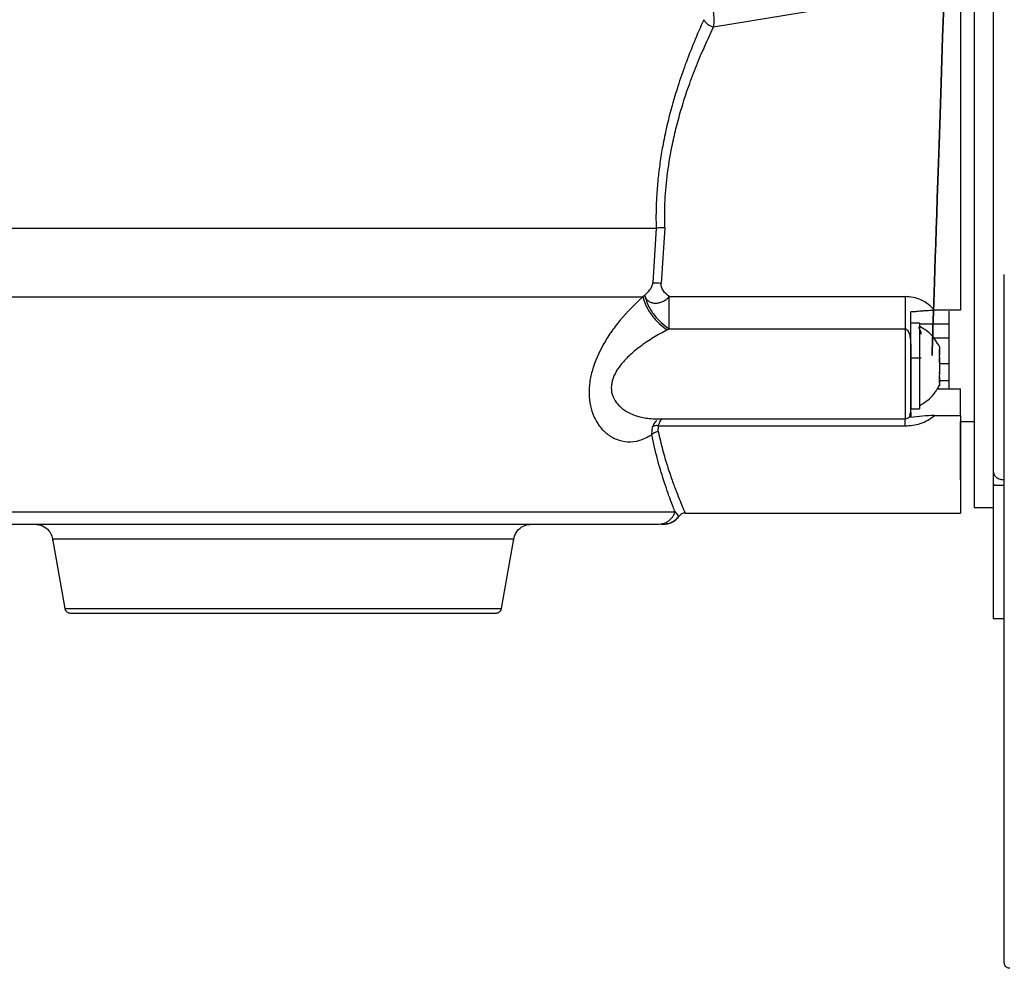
# Model space of a CAD drawing. Header units: inches. Extents: x 170 to 312, y 215 to 248.
# Tile 398 of 529: x 250.317 to 250.535, y 243.157 to 243.367. Entities that reach past the tile are written whole.
import ezdxf

# ---------------------------------------------------------------- set-up
doc = ezdxf.new("R2010")
doc.units = ezdxf.units.IN
doc.header["$LTSCALE"] = 0.25
doc.header["$MEASUREMENT"] = 0
doc.layers.add('MOTOR LH', color=7, linetype='Continuous')

msp = doc.modelspace()

# ---------------------------------------------------------------- linework, layer by layer
at = {"layer": 'MOTOR LH'}
for p, q in [((250.5280374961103, 243.3867743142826), (250.5280394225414, 243.2588215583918)), ((250.4702648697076, 243.3653384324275), (250.5100577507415, 243.3719097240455)), ((250.4575333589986, 243.3207478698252), (250.4568177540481, 243.3086035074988)), ((250.459454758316, 243.3208223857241), (250.4586911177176, 243.3085382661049)), ((250.4549983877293, 243.305848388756), (250.4546017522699, 243.3055403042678)), ((250.4604510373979, 243.3055715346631), (250.5127089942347, 243.3055723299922)), ((250.5250121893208, 243.3025528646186), (250.5192373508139, 243.3025527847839)), ((250.5223793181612, 243.3023632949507), (250.5223795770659, 243.2851670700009)), ((250.4600125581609, 243.2982011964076), (250.460451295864, 243.2984232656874)), ((250.460451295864, 243.2984232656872), (250.5127091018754, 243.2984240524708)), ((250.5127091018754, 243.2984240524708), (250.5127094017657, 243.278505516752)), ((250.5159079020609, 243.2996669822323), (250.5139393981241, 243.2996669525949)), ((250.5159079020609, 243.2996669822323), (250.5159081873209, 243.280720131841)), ((250.5223793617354, 243.2994691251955), (250.515907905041, 243.2994690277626)), ((250.5223794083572, 243.2963725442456), (250.518935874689, 243.2963724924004)), ((250.5159079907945, 243.2937732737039), (250.5159850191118, 243.2937732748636)), ((250.5203371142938, 243.2944614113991), (250.5203371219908, 243.2939501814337)), ((250.5203371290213, 243.2934832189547), (250.5203371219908, 243.2939501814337)), ((250.5139394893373, 243.2936085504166), (250.5139396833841, 243.2807201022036)), ((250.5139395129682, 243.2920398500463), (250.516227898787, 243.2920398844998)), ((250.5139396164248, 243.2851682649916), (250.5139395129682, 243.2920398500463)), ((250.5202883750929, 243.2925934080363), (250.5203371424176, 243.2925934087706)), ((250.5203371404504, 243.292724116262), (250.5203371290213, 243.2934832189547)), ((250.5203371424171, 243.2925934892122), (250.5203371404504, 243.292724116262)), ((250.5203371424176, 243.2925934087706), (250.5203371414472, 243.292657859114)), ((250.5203371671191, 243.2909527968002), (250.520337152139, 243.291947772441)), ((250.5223794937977, 243.2906976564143), (250.5203371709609, 243.2906976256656)), ((250.5203372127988, 243.2879187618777), (250.5202740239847, 243.2879187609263)), ((250.5203372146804, 243.2877937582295), (250.5202916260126, 243.2877937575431)), ((250.5203372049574, 243.2884395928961), (250.5203371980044, 243.2889014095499)), ((250.5203372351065, 243.2864370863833), (250.5203372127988, 243.2879187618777)), ((250.5203372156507, 243.2877293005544), (250.5203372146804, 243.2877937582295)), ((250.5198252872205, 243.285167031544), (250.5250124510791, 243.2851671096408)), ((250.5203372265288, 243.2870067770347), (250.5223795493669, 243.2870068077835)), ((250.5203372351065, 243.2864370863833), (250.5203372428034, 243.2859258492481)), ((250.5250125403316, 243.2792389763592), (250.5250124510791, 243.2851671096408)), ((250.5139396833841, 243.2807201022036), (250.5159081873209, 243.280720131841)), ((250.4574167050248, 243.2785046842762), (250.5127094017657, 243.278505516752)), ((250.5137828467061, 243.2794753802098), (250.5138523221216, 243.2796876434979)), ((250.5138523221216, 243.2796876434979), (250.5139396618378, 243.2799544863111)), ((250.5139397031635, 243.2794064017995), (250.5139397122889, 243.2788003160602)), ((250.5192378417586, 243.2792388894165), (250.5250125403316, 243.2792389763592)), ((250.5250125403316, 243.2792389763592), (250.5250128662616, 243.2575911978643)), ((250.4565708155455, 243.2749739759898), (250.4567704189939, 243.2767160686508)), ((250.4580019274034, 243.2756861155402), (250.4580776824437, 243.2769435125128)), ((250.4580776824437, 243.2769435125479), (250.5127094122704, 243.2769443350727)), ((250.5250125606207, 243.2778913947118), (250.5280391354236, 243.2778914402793)), ((250.5250127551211, 243.2649730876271), (250.52501256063, 243.2778913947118)), ((250.5322223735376, 243.2667860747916), (250.5324094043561, 243.2660993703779)), ((250.5322224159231, 243.263967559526), (250.5322228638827, 243.2342142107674)), ((250.5327489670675, 243.2637417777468), (250.5322224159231, 243.263967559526)), ((250.5346830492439, 243.2637418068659), (250.5322224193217, 243.2637417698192)), ((250.5280394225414, 243.2588215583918), (250.5322224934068, 243.2588216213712)), ((250.4617579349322, 243.2578498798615), (250.462459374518, 243.2569713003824)), ((250.462459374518, 243.2569713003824), (250.4625630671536, 243.2568414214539)), ((250.4639840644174, 243.2575902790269), (250.5250128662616, 243.2575911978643)), ((250.4580590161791, 243.2551293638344), (250.4586243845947, 243.2552176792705)), ((250.4585640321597, 243.2551294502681), (250.4590477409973, 243.2551295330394)), ((250.4586258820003, 243.255173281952), (250.4592985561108, 243.2551289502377)), ((250.4592182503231, 243.255166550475), (250.4599342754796, 243.2551935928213)), ((250.4593153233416, 243.2551295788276), (250.4592338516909, 243.2551295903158)), ((250.3238149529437, 243.2518741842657), (250.3265332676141, 243.2364592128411)), ((250.423296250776, 243.2364606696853), (250.4260141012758, 243.2518757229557)), ((250.5322228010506, 243.2383885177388), (250.5322228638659, 243.2342164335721)), ((250.5322228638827, 243.2342142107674), (250.5346834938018, 243.2342142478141))]:
    msp.add_line(p, q, dxfattribs=at)
at = {"layer": 'MOTOR LH', "flags": 128}
for points in [[(250.2846021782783, 243.3207454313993), (250.2900089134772, 243.3207453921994), (250.2961239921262, 243.3207453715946), (250.3028963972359, 243.320745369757), (250.3102696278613, 243.3207453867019), (250.3181821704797, 243.3207454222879), (250.3265680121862, 243.3207454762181), (250.3353571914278, 243.3207455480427), (250.3444763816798, 243.3207456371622), (250.3538495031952, 243.3207457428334), (250.3633983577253, 243.3207458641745), (250.3730432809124, 243.3207460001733), (250.3827038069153, 243.3207461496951), (250.3922993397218, 243.3207463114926), (250.4017498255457, 243.3207464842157), (250.4109764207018, 243.3207466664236), (250.4199021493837, 243.3207468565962), (250.4284525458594, 243.3207470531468), (250.4365562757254, 243.3207472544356), (250.4441457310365, 243.3207474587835), (250.4511575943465, 243.3207476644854), (250.4575333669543, 243.3207478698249)], [(250.2845636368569, 243.305537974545), (250.2895952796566, 243.3055379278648), (250.2953567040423, 243.3055378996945), (250.3017986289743, 243.3055378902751), (250.3088659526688, 243.3055378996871), (250.3164982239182, 243.3055379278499), (250.3246301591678, 243.3055379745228), (250.3331922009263, 243.3055380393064), (250.3421111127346, 243.3055381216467), (250.3513106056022, 243.3055382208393), (250.3607119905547, 243.3055383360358), (250.3702348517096, 243.3055384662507), (250.3797977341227, 243.3055386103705), (250.3893188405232, 243.3055387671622), (250.3987167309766, 243.3055389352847), (250.4079110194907, 243.3055391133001), (250.4168230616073, 243.3055392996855), (250.4253766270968, 243.3055394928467), (250.4334985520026, 243.3055396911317), (250.4411193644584, 243.3055398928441), (250.4481738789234, 243.3055400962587), (250.4546017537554, 243.3055402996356)], [(250.3134408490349, 243.2578468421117), (250.319989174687, 243.2578468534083), (250.3270812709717, 243.2578468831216), (250.3346469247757, 243.2578469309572), (250.3426112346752, 243.2578469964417), (250.3508953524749, 243.2578470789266), (250.3594172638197, 243.2578471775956), (250.3680926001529, 243.2578472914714), (250.3768354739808, 243.2578474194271), (250.385559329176, 243.2578475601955), (250.3941777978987, 243.2578477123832), (250.4026055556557, 243.2578478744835), (250.4107591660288, 243.2578480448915), (250.4185579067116, 243.2578482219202), (250.4259245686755, 243.2578484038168), (250.4327862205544, 243.2578485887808), (250.4390749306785, 243.2578487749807), (250.4447284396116, 243.2578489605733), (250.449690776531, 243.2578491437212), (250.4539128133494, 243.2578493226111), (250.4573527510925, 243.2578494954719), (250.459976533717, 243.2578496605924), (250.4617581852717, 243.2578498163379)], [(250.3238149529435, 243.2518741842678), (250.3242521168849, 243.25187409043), (250.3255561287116, 243.2518740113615), (250.3277046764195, 243.2518739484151), (250.3306609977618, 243.251873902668), (250.3343745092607, 243.2518738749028), (250.3387816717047, 243.2518738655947), (250.3438070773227, 243.2518738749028), (250.3493647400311, 243.251873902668), (250.3553595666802, 243.2518739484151), (250.3616889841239, 243.2518740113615), (250.3682446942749, 243.25187409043), (250.3749145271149, 243.2518741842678), (250.3815843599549, 243.2518742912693), (250.3881400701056, 243.2518744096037), (250.3944694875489, 243.2518745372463), (250.4004643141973, 243.251874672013), (250.406021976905, 243.2518748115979), (250.4110473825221, 243.2518749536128), (250.4154545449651, 243.2518750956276), (250.4191680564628, 243.2518752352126), (250.4221243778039, 243.2518753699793), (250.4242729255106, 243.2518754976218), (250.4255769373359, 243.2518756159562), (250.4260140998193, 243.251875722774)], [(250.3265332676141, 243.2364592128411), (250.3265446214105, 243.2364591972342), (250.327115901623, 243.2364591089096), (250.3285401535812, 243.2364590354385), (250.3307919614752, 243.2364589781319), (250.3338311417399, 243.2364589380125), (250.3376034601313, 243.2364589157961), (250.3420415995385, 243.2364589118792), (250.3470663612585, 243.2364589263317), (250.3525880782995, 243.2364589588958), (250.3585082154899, 243.2364590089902), (250.3647211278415, 243.2364590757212), (250.3711159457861, 243.2364591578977), (250.377578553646, 243.2364592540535), (250.3839936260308, 243.2364593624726), (250.3902466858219, 243.2364594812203), (250.3962261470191, 243.2364596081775), (250.4018253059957, 243.2364597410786), (250.4069442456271, 243.236459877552), (250.4114916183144, 243.2364600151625), (250.4153862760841, 243.2364601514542), (250.4185587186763, 243.2364602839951), (250.4209523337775, 243.2364604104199), (250.4225244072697, 243.2364605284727), (250.4232468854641, 243.2364606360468), (250.423296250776, 243.2364606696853)]]:
    msp.add_lwpolyline(points, dxfattribs=at)
at = {"layer": 'MOTOR LH'}
for points, knots in [([(250.5219730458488, 243.3916185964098), (250.5220189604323, 243.3929945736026), (250.5221108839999, 243.3957493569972), (250.5223302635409, 243.3989649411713), (250.5225044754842, 243.4010588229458), (250.5225728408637, 243.4017773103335), (250.5225044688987, 243.4010588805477), (250.522330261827, 243.3989651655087), (250.5221108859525, 243.395749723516), (250.5220189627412, 243.3929950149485), (250.5219730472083, 243.3916190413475), (250.5175640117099, 243.259491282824), (250.5175640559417, 243.2594891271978), (250.5219730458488, 243.3916185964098)], [0, 0, 0, 0, 0.1249662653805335, 0.2501894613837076, 0.3752423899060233, 0.5000060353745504, 0.6247621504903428, 0.7498140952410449, 0.8750324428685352, 1, 1, 1, 1.000000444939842, 1.000000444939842, 1.000000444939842, 1.000000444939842]), ([(250.4702103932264, 243.3687128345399), (250.470254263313, 243.3681459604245), (250.4703500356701, 243.366908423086), (250.4702948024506, 243.3658903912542), (250.4702648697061, 243.3653386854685)], [0, 0, 0, 0, 0.4580662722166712, 1, 1, 1, 1]), ([(250.4680977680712, 243.3669438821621), (250.4673737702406, 243.3653045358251), (250.4659769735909, 243.3621417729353), (250.4640382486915, 243.3571588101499), (250.4624157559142, 243.3524622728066), (250.4610757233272, 243.3480124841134), (250.4599773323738, 243.3437540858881), (250.4591050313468, 243.33964624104), (250.458442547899, 243.335717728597), (250.4579679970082, 243.3319877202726), (250.4576547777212, 243.3282480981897), (250.4574911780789, 243.3244981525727), (250.4575193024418, 243.3219981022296), (250.4575333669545, 243.320747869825)], [0, 0, 0, 0, 0.1293986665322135, 0.2496466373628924, 0.3605675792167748, 0.4526593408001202, 0.5429275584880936, 0.6318433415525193, 0.7068015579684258, 0.7807577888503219, 0.8540464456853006, 0.9270111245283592, 1, 1, 1, 1]), ([(250.4680977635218, 243.3669438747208), (250.4681976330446, 243.366775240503), (250.4684020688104, 243.3664300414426), (250.4689319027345, 243.3659564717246), (250.4695712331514, 243.3655640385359), (250.4700372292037, 243.3654126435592), (250.4702648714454, 243.3653386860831)], [0, 0, 0, 0, 0.2442596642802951, 0.5000065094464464, 0.7557497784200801, 0.9999999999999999, 0.9999999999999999, 0.9999999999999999, 0.9999999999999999]), ([(250.459454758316, 243.320822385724), (250.4594455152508, 243.322616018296), (250.4594259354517, 243.3264155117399), (250.4599457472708, 243.332460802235), (250.460830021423, 243.3379944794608), (250.4619308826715, 243.3428759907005), (250.4630480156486, 243.3469855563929), (250.4644171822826, 243.3512889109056), (250.4660344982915, 243.3557016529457), (250.468012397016, 243.3605213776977), (250.4694565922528, 243.3636098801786), (250.4702648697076, 243.3653384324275)], [0, 0, 0, 0, 0.1079092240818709, 0.2285866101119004, 0.3660932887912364, 0.4509239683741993, 0.5412881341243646, 0.63729732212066, 0.74538338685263, 0.8574978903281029, 1, 1, 1, 1]), ([(250.4594547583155, 243.3208223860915), (250.4592732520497, 243.3208176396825), (250.4589055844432, 243.3208080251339), (250.4583807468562, 243.3207895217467), (250.4579036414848, 243.3207691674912), (250.4576557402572, 243.3207549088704), (250.4575333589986, 243.3207478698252)], [0, 0, 0, 0, 0.2468347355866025, 0.5000000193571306, 0.7531652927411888, 1, 1, 1, 1]), ([(250.5346823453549, 243.1579358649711), (250.5346823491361, 243.1581869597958), (250.5346823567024, 243.1586894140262), (250.5346824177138, 243.1627416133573), (250.5346825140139, 243.1691376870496), (250.5346826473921, 243.1779964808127), (250.5346828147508, 243.1891122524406), (250.5346830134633, 243.2023105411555), (250.5346832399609, 243.2173543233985), (250.534683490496, 243.2339946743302), (250.5346837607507, 243.251944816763), (250.5346840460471, 243.2708940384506), (250.5346843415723, 243.2905226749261), (250.534684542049, 243.3038382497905), (250.5346846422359, 243.310492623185)], [0, 0, 0, 0, 0.08330560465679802, 0.1666989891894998, 0.2500000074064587, 0.3333056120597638, 0.416698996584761, 0.5000000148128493, 0.5833056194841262, 0.6666990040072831, 0.7500000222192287, 0.8333056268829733, 0.9166955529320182, 1, 1, 1, 1]), ([(250.4549984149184, 243.3058483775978), (250.4553987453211, 243.3062083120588), (250.4560012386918, 243.3067500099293), (250.4565369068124, 243.3076590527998), (250.4567433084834, 243.3082096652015), (250.4567932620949, 243.3084738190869), (250.4568177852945, 243.3086034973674)], [0, 0, 0, 0, 0.5139193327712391, 0.7734436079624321, 0.8887790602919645, 1, 1, 1, 1]), ([(250.4568177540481, 243.3086035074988), (250.4569385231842, 243.3086151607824), (250.4571831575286, 243.3086387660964), (250.4576482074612, 243.3086353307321), (250.4581581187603, 243.3086048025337), (250.4585148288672, 243.3085602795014), (250.4586911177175, 243.30853827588)], [0, 0, 0, 0, 0.2465683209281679, 0.4994577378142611, 0.7526282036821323, 1, 1, 1, 1]), ([(250.460451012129, 243.3055715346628), (250.4599743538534, 243.3059721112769), (250.4592532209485, 243.3065781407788), (250.4587658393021, 243.3075474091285), (250.458655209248, 243.3081287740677), (250.4586792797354, 243.3084032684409), (250.4586911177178, 243.3085382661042)], [0, 0, 0, 0, 0.5093323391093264, 0.7705652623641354, 0.8871628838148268, 1, 1, 1, 1]), ([(250.4546017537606, 243.3055402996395), (250.4528605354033, 243.3038773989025), (250.4503619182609, 243.3014911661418), (250.4474767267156, 243.2976458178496), (250.4452543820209, 243.2941054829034), (250.4435893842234, 243.2903436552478), (250.4427728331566, 243.2866419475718), (250.4426052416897, 243.2839107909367), (250.4429069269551, 243.2813045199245), (250.4437033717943, 243.2788974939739), (250.4449523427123, 243.2767910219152), (250.4466532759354, 243.2750494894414), (250.4487818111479, 243.2738073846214), (250.4512550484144, 243.2732747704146), (250.453917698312, 243.2735463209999), (250.4556856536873, 243.2744976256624), (250.4565708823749, 243.274973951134)], [0, 0, 0, 0, 0.1391147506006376, 0.1996271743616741, 0.2565730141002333, 0.3588586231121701, 0.4090663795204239, 0.4578748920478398, 0.5108028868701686, 0.5649425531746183, 0.6229379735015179, 0.6866016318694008, 0.7576420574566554, 0.8354378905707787, 0.9176025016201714, 1, 1, 1, 1]), ([(250.4546017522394, 243.3055403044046), (250.4547962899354, 243.3048935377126), (250.4551965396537, 243.3035628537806), (250.4565040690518, 243.301452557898), (250.4581710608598, 243.2995312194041), (250.4594107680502, 243.2986358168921), (250.4600125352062, 243.2982011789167)], [0, 0, 0, 0, 0.2433360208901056, 0.5006493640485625, 0.757609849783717, 1, 1, 1, 1]), ([(250.454998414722, 243.3058483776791), (250.4550222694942, 243.3057598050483), (250.4550865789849, 243.3055210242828), (250.4553107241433, 243.3050913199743), (250.455746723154, 243.304619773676), (250.4561963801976, 243.3043715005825), (250.456442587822, 243.3042876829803), (250.4564426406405, 243.3042876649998), (250.4564427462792, 243.3042876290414), (250.4564429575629, 243.3042875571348), (250.456443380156, 243.3042874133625), (250.4564442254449, 243.304287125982), (250.4564459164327, 243.3042865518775), (250.456449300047, 243.3042854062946), (250.4564560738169, 243.3042831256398), (250.4564696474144, 243.3042786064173), (250.4564968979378, 243.3042697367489), (250.4565518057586, 243.3042526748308), (250.456663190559, 243.3042212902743), (250.4568918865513, 243.3041695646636), (250.45739766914, 243.3041090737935), (250.4581328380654, 243.3041693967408), (250.4589982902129, 243.3044674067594), (250.4597956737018, 243.3049155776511), (250.4602317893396, 243.3053521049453), (250.460451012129, 243.3055715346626)], [0, 0, 0, 0, 0.04657684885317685, 0.1255653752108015, 0.2503412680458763, 0.3751801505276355, 0.3751839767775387, 0.3751916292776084, 0.3752069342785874, 0.3752375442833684, 0.3752987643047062, 0.3754212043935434, 0.3756660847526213, 0.3761558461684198, 0.3771353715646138, 0.3790944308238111, 0.3830125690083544, 0.3908488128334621, 0.4065203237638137, 0.4378535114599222, 0.5004516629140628, 0.6381573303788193, 0.7504743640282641, 0.8745706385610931, 1, 1, 1, 1]), ([(250.4550064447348, 243.3058554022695), (250.4551951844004, 243.3051947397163), (250.4555840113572, 243.3038336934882), (250.4568954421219, 243.3016856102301), (250.4585818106, 243.2997416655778), (250.4598402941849, 243.2988541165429), (250.4604511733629, 243.2984232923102)], [0, 0, 0, 0, 0.2427033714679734, 0.4999988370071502, 0.7572949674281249, 1, 1, 1, 1]), ([(250.5192373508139, 243.3025527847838), (250.5187986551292, 243.3030115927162), (250.5179238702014, 243.3039264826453), (250.5162745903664, 243.3048617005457), (250.5145184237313, 243.305466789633), (250.5133125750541, 243.305537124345), (250.5127089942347, 243.3055723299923)], [0, 0, 0, 0, 0.2597810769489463, 0.518018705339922, 0.7587469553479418, 1, 1, 1, 1]), ([(250.5139393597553, 243.3022153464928), (250.5143133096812, 243.3022458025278), (250.5150577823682, 243.3023064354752), (250.5158425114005, 243.3023806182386), (250.5162570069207, 243.3024166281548), (250.5163027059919, 243.3024203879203), (250.5163027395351, 243.30242039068), (250.5163027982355, 243.3024203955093), (250.5163029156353, 243.3024204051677), (250.5163031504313, 243.3024204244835), (250.5163036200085, 243.3024204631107), (250.5163045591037, 243.3024205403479), (250.5163064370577, 243.302420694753), (250.5163101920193, 243.3024210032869), (250.5163176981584, 243.3024216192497), (250.5163326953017, 243.3024228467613), (250.5163626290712, 243.3024252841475), (250.516422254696, 243.3024300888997), (250.5165405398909, 243.3024394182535), (250.5167732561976, 243.3024570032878), (250.5172234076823, 243.3024877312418), (250.5180635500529, 243.3025356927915), (250.5187776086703, 243.302546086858), (250.519237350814, 243.3025527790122)], [0, 0, 0, 0, 0.2124592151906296, 0.4229712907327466, 0.448989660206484, 0.4489944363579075, 0.4489992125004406, 0.4490087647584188, 0.4490278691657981, 0.4490660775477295, 0.4491424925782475, 0.4492953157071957, 0.4496009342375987, 0.4502120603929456, 0.4514338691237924, 0.4538757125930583, 0.4587523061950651, 0.4684771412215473, 0.4878135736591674, 0.526034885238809, 0.6006829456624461, 0.7429022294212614, 1, 1, 1, 1]), ([(250.5139394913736, 243.2934732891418), (250.5139394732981, 243.2946738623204), (250.5139394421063, 243.2967456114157), (250.5139394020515, 243.299406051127), (250.5139393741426, 243.3012597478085), (250.5139393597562, 243.3022152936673)], [0, 0, 0, 0, 0.4003784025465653, 0.6909063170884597, 1, 1, 1, 1]), ([(250.4600125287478, 243.2982011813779), (250.4589887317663, 243.2976506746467), (250.4569446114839, 243.29655152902), (250.4540568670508, 243.2945959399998), (250.4515846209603, 243.2925547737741), (250.4497038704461, 243.2905307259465), (250.4483612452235, 243.288526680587), (250.447583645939, 243.2864347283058), (250.4475691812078, 243.2843358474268), (250.4481683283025, 243.2828610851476), (250.4488925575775, 243.2818517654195), (250.4495976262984, 243.2811196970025), (250.4504989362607, 243.2804176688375), (250.4516160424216, 243.2797662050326), (250.4527939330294, 243.2792685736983), (250.4540302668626, 243.278895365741), (250.4553256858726, 243.2786352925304), (250.4565670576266, 243.2785040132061), (250.4573769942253, 243.2785115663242), (250.4576763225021, 243.2785143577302)], [0, 0, 0, 0, 0.1027830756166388, 0.2052174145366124, 0.2967677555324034, 0.3700407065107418, 0.4316791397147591, 0.4935447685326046, 0.5538000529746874, 0.6158817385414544, 0.6472492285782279, 0.6815485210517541, 0.7225226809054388, 0.7690613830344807, 0.8213150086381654, 0.8621914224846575, 0.9107544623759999, 0.9670175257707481, 1, 1, 1, 1]), ([(250.5127091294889, 243.2984240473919), (250.5127558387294, 243.2984201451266), (250.5128525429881, 243.29841206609), (250.5130495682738, 243.2983229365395), (250.5134164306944, 243.2979657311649), (250.5139734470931, 243.2963561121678), (250.5139544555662, 243.2947435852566), (250.5139394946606, 243.2934732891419)], [0, 0, 0, 0, 0.02483117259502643, 0.05140910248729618, 0.1148299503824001, 0.3026919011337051, 0.9999999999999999, 0.9999999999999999, 0.9999999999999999, 0.9999999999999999]), ([(250.5156333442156, 243.2987517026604), (250.5156859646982, 243.2986823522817), (250.5158828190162, 243.2984229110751), (250.5160826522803, 243.2979957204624), (250.5162097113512, 243.2975368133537), (250.5162219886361, 243.297325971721), (250.5162278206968, 243.2972258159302)], [0, 0, 0, 0, 0.167797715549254, 0.6277347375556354, 0.8231633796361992, 1, 1, 1, 1]), ([(250.5203923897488, 243.2943678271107), (250.5197446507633, 243.295456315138), (250.5185879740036, 243.2974000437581), (250.5166468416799, 243.2985391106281), (250.5157927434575, 243.299040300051)], [0, 0, 0, 0, 0.5599999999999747, 1, 1, 1, 1]), ([(250.5203371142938, 243.2944614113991), (250.5203194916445, 243.2945029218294), (250.5202842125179, 243.2945860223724), (250.5202693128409, 243.2946208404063), (250.5202686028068, 243.2946225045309), (250.5202684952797, 243.2946227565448)], [0, 0, 0, 0, 0.4585624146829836, 0.9180050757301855, 1, 1, 1, 1]), ([(250.5203371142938, 243.2944613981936), (250.5203371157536, 243.2943644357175), (250.5203371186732, 243.2941705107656), (250.5203371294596, 243.2934540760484), (250.520337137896, 243.2928937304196), (250.5203371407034, 243.292707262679)], [0, 0, 0, 0, 0.4002017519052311, 0.8004035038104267, 1, 1, 1, 1]), ([(250.5155644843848, 243.2920398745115), (250.5156536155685, 243.2920143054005), (250.5157868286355, 243.2919760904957), (250.5158778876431, 243.2918587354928), (250.5159080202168, 243.2918199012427)], [0, 0, 0, 0, 0.6690873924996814, 1, 1, 1, 1]), ([(250.5203371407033, 243.292707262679), (250.5203194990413, 243.2926769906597), (250.5202841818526, 243.2926163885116), (250.5202642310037, 243.2924499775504), (250.5202734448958, 243.2922519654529), (250.5203028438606, 243.292077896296), (250.5203288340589, 243.2919792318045), (250.5203371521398, 243.2919476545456)], [0, 0, 0, 0, 0.2292505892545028, 0.4589412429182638, 0.6795282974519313, 0.8974340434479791, 1, 1, 1, 1]), ([(250.5203371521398, 243.2919476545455), (250.5203371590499, 243.2914886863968), (250.5203371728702, 243.2905707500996), (250.5203371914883, 243.2893341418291), (250.5203372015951, 243.2886628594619), (250.5203372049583, 243.2884394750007)], [0, 0, 0, 0, 0.4002017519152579, 0.800403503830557, 1, 1, 1, 1]), ([(250.5203372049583, 243.2884394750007), (250.5203195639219, 243.2883676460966), (250.5202842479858, 243.2882238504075), (250.5202642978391, 243.288010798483), (250.5202735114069, 243.2878343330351), (250.5203029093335, 243.2877292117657), (250.5203288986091, 243.2876918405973), (250.5203372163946, 243.2876798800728)], [0, 0, 0, 0, 0.2292505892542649, 0.4589412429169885, 0.6795282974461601, 0.8974340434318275, 1, 1, 1, 1]), ([(250.5203372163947, 243.2876798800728), (250.520337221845, 243.2873178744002), (250.5203372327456, 243.2865938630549), (250.5203372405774, 243.2860736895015), (250.5203372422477, 243.2859627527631), (250.5203372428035, 243.2859258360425)], [0, 0, 0, 0, 0.4002017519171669, 0.8004035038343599, 1, 1, 1, 1]), ([(250.5157930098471, 243.2813468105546), (250.5168711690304, 243.28201159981), (250.5187964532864, 243.2831987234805), (250.5199048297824, 243.2851575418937), (250.5203925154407, 243.2860194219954)], [0, 0, 0, 0, 0.5599999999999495, 1, 1, 1, 1]), ([(250.5203372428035, 243.2859258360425), (250.5203194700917, 243.2858839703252), (250.520283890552, 243.2858001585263), (250.5202706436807, 243.2857692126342), (250.5202678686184, 243.2857627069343), (250.5202704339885, 243.2857687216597), (250.5202718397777, 243.2857720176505)], [0, 0, 0, 0, 0.4171007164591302, 0.8350020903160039, 0.9095833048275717, 0.9999999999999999, 0.9999999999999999, 0.9999999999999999, 0.9999999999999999]), ([(250.4580776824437, 243.2769435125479), (250.4582073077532, 243.2773645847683), (250.4584149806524, 243.2780391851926), (250.4587415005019, 243.278377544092), (250.4588642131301, 243.2785047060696)], [0, 0, 0, 0, 0.6241801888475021, 1, 1, 1, 1]), ([(250.5127028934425, 243.2785170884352), (250.5127384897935, 243.278513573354), (250.5129128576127, 243.2784963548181), (250.5132326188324, 243.2786004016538), (250.5135988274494, 243.2788447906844), (250.5138506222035, 243.2792131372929), (250.5139344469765, 243.2795299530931), (250.5139388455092, 243.2797024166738), (250.513939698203, 243.2797358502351)], [0, 0, 0, 0, 0.05543098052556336, 0.2715272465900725, 0.5017323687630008, 0.7319374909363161, 0.9480337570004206, 1, 1, 1, 1]), ([(250.5127094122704, 243.2769443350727), (250.5127094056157, 243.2773863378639), (250.5127093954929, 243.2780586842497), (250.5127093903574, 243.2783997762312), (250.512709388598, 243.2785166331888)], [0, 0, 0, 0, 0.6574033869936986, 1, 1, 1, 1]), ([(250.5127094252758, 243.2769443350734), (250.5132804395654, 243.2769677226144), (250.51442269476, 243.2770145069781), (250.5161360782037, 243.2774261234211), (250.5178333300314, 243.278115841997), (250.5187582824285, 243.2788554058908), (250.5192378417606, 243.2792388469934)], [0, 0, 0, 0, 0.2283469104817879, 0.4567844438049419, 0.7183594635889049, 1, 1, 1, 1]), ([(250.5139396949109, 243.2799544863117), (250.513939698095, 243.2797430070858), (250.5139397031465, 243.2794075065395), (250.5139397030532, 243.2794137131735), (250.5139397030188, 243.2794160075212)], [0, 0, 0, 0, 0.630339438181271, 1, 1, 1, 1]), ([(250.5192378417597, 243.2792389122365), (250.5183518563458, 243.2791987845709), (250.5165677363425, 243.2791179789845), (250.5148196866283, 243.2789066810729), (250.5139397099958, 243.278800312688)], [0, 0, 0, 0, 0.496595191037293, 1, 1, 1, 1]), ([(250.4580776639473, 243.2769434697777), (250.4579552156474, 243.2769592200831), (250.4577064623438, 243.2769912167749), (250.4573500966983, 243.2769599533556), (250.4570241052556, 243.2768736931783), (250.4568544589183, 243.2767682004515), (250.4567704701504, 243.2767159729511)], [0, 0, 0, 0, 0.2447108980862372, 0.4971293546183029, 0.751038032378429, 1, 1, 1, 1]), ([(250.4576745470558, 243.278119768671), (250.4575761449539, 243.2780405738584), (250.4571869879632, 243.2777273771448), (250.4569487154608, 243.2771484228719), (250.4567706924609, 243.2767158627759)], [0, 0, 0, 0, 0.252859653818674, 1, 1, 1, 1]), ([(250.4565708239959, 243.274973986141), (250.4566548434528, 243.2750639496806), (250.4568255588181, 243.2752467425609), (250.4571796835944, 243.2754625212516), (250.4575793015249, 243.2756218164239), (250.4578625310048, 243.2756649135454), (250.4580019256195, 243.2756861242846)], [0, 0, 0, 0, 0.246080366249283, 0.4999996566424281, 0.753919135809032, 1, 1, 1, 1]), ([(250.461758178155, 243.2578498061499), (250.4616159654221, 243.2582092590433), (250.4613312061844, 243.2589290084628), (250.4607389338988, 243.2604906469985), (250.4600238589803, 243.2624609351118), (250.4590434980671, 243.2653895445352), (250.4578180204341, 243.2693810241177), (250.4569864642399, 243.2731102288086), (250.4565708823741, 243.2749739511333)], [0, 0, 0, 0, 0.1266081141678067, 0.2535133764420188, 0.3992153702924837, 0.5448682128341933, 0.7725415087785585, 1, 1, 1, 1]), ([(250.4580019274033, 243.2756861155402), (250.4583242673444, 243.274301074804), (250.4589692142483, 243.2715298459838), (250.4600418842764, 243.2679564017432), (250.4610903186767, 243.2648393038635), (250.4620567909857, 243.2622444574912), (250.462878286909, 243.2601875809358), (250.463365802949, 243.2590252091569), (250.4636275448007, 243.2584120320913), (250.4637573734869, 243.258109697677), (250.4638585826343, 243.2578759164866), (250.4639303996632, 243.2577113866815), (250.4639755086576, 243.2576091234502), (250.4639812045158, 243.2575965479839), (250.4639840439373, 243.2575902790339)], [0, 0, 0, 0, 0.124728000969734, 0.2495593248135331, 0.3744802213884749, 0.4994847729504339, 0.6245373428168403, 0.7496317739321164, 0.7920283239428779, 0.8341474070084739, 0.8759964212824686, 0.9175829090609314, 0.958914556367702, 1, 1, 1, 1]), ([(250.5322223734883, 243.2667860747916), (250.5322223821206, 243.2662127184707), (250.5322223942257, 243.2654087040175), (250.5322224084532, 243.2644637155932), (250.5322224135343, 243.2641262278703), (250.5322224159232, 243.2639675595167)], [0, 0, 0, 0, 0.5684224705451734, 0.7970957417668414, 1, 1, 1, 1]), ([(250.5324094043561, 243.2660993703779), (250.5325666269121, 243.2658938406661), (250.5328809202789, 243.2654829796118), (250.5337197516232, 243.2650740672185), (250.5343619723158, 243.265019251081), (250.5346830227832, 243.2649918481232)], [0, 0, 0, 0, 0.3335894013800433, 0.6668568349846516, 1, 1, 1, 1]), ([(250.4586243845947, 243.2552176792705), (250.4588290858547, 243.2552402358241), (250.4594494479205, 243.2553085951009), (250.460378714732, 243.2558395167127), (250.4612813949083, 243.2567146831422), (250.4616019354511, 243.2574778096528), (250.4617581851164, 243.2578498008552)], [0, 0, 0, 0, 0.1430139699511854, 0.4334142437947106, 0.7238139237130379, 1, 1, 1, 1]), ([(250.4593642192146, 243.2551301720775), (250.4596841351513, 243.255161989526), (250.460327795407, 243.2552260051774), (250.4612213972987, 243.2556083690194), (250.462000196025, 243.2561570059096), (250.4623788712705, 243.2566424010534), (250.4625643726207, 243.2568801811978)], [0, 0, 0, 0, 0.2521712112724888, 0.5073601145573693, 0.7586708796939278, 1, 1, 1, 1]), ([(250.4625631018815, 243.2568413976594), (250.4623737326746, 243.2566007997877), (250.461985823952, 243.256107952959), (250.4611918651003, 243.2555711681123), (250.4604388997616, 243.2552447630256), (250.4599522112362, 243.2552022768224), (250.4597905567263, 243.2551881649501)], [0, 0, 0, 0, 0.2741466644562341, 0.5615690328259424, 0.854374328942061, 1, 1, 1, 1]), ([(250.4639840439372, 243.2575902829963), (250.4638501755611, 243.2575812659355), (250.4635761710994, 243.2575628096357), (250.4631840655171, 243.2574104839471), (250.4628274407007, 243.2571741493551), (250.4626508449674, 243.25695180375), (250.4625631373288, 243.2568413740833)], [0, 0, 0, 0, 0.2402658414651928, 0.4917809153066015, 0.7475890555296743, 1, 1, 1, 1]), ([(250.290756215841, 243.2551270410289), (250.2910391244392, 243.2551269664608), (250.2916049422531, 243.2551268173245), (250.2961305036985, 243.2551266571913), (250.3031826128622, 243.2551265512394), (250.31278242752, 243.2551265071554), (250.3245252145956, 243.2551265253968), (250.3380222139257, 243.2551266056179), (250.3527995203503, 243.2551267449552), (250.3683452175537, 243.2551269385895), (250.3841190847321, 243.2551271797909), (250.3995729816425, 243.2551274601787), (250.4141714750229, 243.2551277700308), (250.4274024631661, 243.2551280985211), (250.4388252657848, 243.2551284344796), (250.4479726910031, 243.2551287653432), (250.45478991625, 243.255129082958), (250.4569693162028, 243.2551292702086), (250.4580590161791, 243.255129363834)], [0, 0, 0, 0, 0.06249987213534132, 0.1249998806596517, 0.1874998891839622, 0.2499998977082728, 0.3124999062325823, 0.3749999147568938, 0.4374999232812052, 0.499999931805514, 0.5624999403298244, 0.6249999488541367, 0.6874999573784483, 0.749999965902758, 0.8124999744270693, 0.8749999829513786, 0.9374999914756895, 1, 1, 1, 1]), ([(250.3199377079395, 243.2551274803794), (250.3205005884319, 243.2550569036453), (250.3216599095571, 243.254911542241), (250.3229663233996, 243.2538552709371), (250.3237230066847, 243.2525694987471), (250.3238249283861, 243.2517005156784), (250.3238736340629, 243.2512852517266)], [0, 0, 0, 0, 0.2768365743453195, 0.5701787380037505, 0.7945998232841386, 1, 1, 1, 1]), ([(250.4259554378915, 243.2512867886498), (250.4260326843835, 243.251822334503), (250.4261946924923, 243.252945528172), (250.4272371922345, 243.2542309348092), (250.4285500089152, 243.2549981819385), (250.4294535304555, 243.2550863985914), (250.4298912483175, 243.2551291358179)], [0, 0, 0, 0, 0.2643844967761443, 0.5544903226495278, 0.7841694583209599, 1, 1, 1, 1]), ([(250.3265411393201, 243.2364545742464), (250.3265424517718, 243.2364350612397), (250.3265523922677, 243.2362872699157), (250.3266821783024, 243.2360228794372), (250.3269376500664, 243.2357125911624), (250.3272900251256, 243.2355071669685), (250.3275737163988, 243.2354453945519), (250.3277234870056, 243.2354429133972), (250.3277449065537, 243.2354425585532)], [0, 0, 0, 0, 0.0343527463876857, 0.2601873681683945, 0.4983324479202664, 0.7364775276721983, 0.9623121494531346, 1, 1, 1, 1]), ([(250.4220846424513, 243.2354439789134), (250.4221060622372, 243.2354443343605), (250.4222558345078, 243.2354468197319), (250.4225394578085, 243.2355086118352), (250.4228921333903, 243.2357139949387), (250.4231464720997, 243.2360244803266), (250.4232750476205, 243.2362802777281), (250.4232853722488, 243.2364192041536), (250.4232861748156, 243.2364300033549)], [0, 0, 0, 0, 0.03827414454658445, 0.2676219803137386, 0.5094717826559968, 0.7513215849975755, 0.9806694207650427, 1, 1, 1, 1]), ([(250.5359287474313, 243.1567185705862), (250.535878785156, 243.1567148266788), (250.5356946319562, 243.1567010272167), (250.5353744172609, 243.1568080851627), (250.5350247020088, 243.1570468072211), (250.5347808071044, 243.1573979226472), (250.5346898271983, 243.1577126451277), (250.5346838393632, 243.1578912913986), (250.5346823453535, 243.1579358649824)], [0, 0, 0, 0, 0.0771656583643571, 0.2844206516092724, 0.5041310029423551, 0.723841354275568, 0.9310963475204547, 1, 1, 1, 1])]:
    msp.add_open_spline(points, degree=3, knots=knots, dxfattribs=at)
for points in [[(250.5250109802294, 243.3828605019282), (250.5250110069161, 243.3810879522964), (250.5250110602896, 243.3775428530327), (250.5250111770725, 243.3697861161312), (250.5250113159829, 243.3605596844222), (250.5250114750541, 243.3499941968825), (250.525011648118, 243.338499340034), (250.5250118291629, 243.3264743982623), (250.525012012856, 243.3142735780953), (250.5250121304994, 243.3064597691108), (250.5250121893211, 243.3025528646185)], [(250.5322206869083, 243.3788080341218), (250.5322207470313, 243.3748146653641), (250.5322208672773, 243.3668279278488), (250.5322210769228, 243.3529033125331), (250.5322212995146, 243.3381188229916), (250.5322215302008, 243.3227967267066), (250.5322217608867, 243.3074746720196), (250.5322219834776, 243.292690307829), (250.5322221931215, 243.2787658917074), (250.5322223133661, 243.2707793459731), (250.5322223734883, 243.2667860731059)], [(250.4604511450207, 243.298423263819), (250.4604511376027, 243.2989159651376), (250.4604511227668, 243.299901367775), (250.4604510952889, 243.3017264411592), (250.4604510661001, 243.3036651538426), (250.4604510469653, 243.3049360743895), (250.4604510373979, 243.305571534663)], [(250.5127089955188, 243.3055723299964), (250.5127090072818, 243.3049368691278), (250.5127090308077, 243.3036659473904), (250.5127090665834, 243.3017272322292), (250.5127091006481, 243.2999021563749), (250.5127091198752, 243.2989167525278), (250.5127091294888, 243.2984240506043)], [(250.5139396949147, 243.2799542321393), (250.5139396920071, 243.2801473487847), (250.5139396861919, 243.2805335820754), (250.5139396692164, 243.2816610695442), (250.5139396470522, 243.2831331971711), (250.5139396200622, 243.2849258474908), (250.5139395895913, 243.286949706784), (250.5139395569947, 243.2891147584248), (250.5139395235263, 243.2913377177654), (250.5139395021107, 243.2927601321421), (250.513939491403, 243.2934713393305)], [(250.3277449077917, 243.2354425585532), (250.3279204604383, 243.2354425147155), (250.3282715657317, 243.2354424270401), (250.3310764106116, 243.2354423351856), (250.3354357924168, 243.2354422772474), (250.3413472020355, 243.2354422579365), (250.3485392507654, 243.2354422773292), (250.3567473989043, 243.2354423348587), (250.3656530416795, 243.2354424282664), (250.3749147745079, 243.2354425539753), (250.3841765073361, 243.2354427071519), (250.3930821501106, 243.2354428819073), (250.4012902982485, 243.2354430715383), (250.4084823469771, 243.2354432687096), (250.4143937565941, 243.2354434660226), (250.4187531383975, 243.2354436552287), (250.4215579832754, 243.2354438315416), (250.4219090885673, 243.2354439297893), (250.4220846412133, 243.2354439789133)]]:
    msp.add_open_spline(points, degree=3, dxfattribs=at)

doc.saveas('drawing.dxf')
